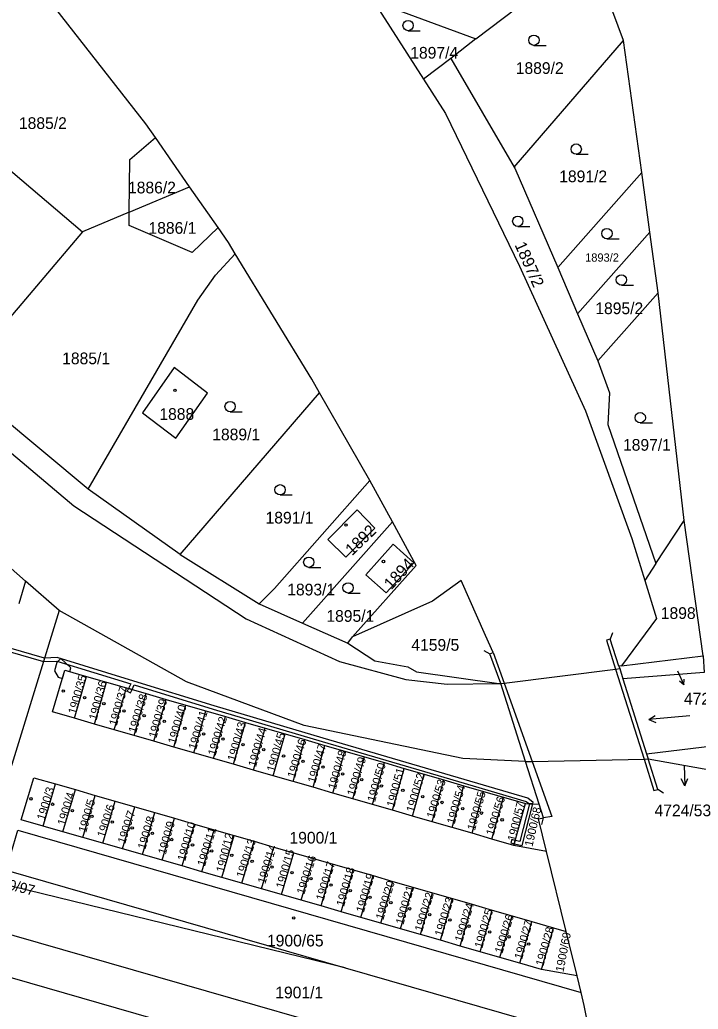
# Model space of a CAD drawing. Extents: x -756746 to -753363, y -1166406 to -1161727.
# Drawn here: x -755135.8 to -755037.3, y -1164967.1 to -1164823.5 of the extents above; entities that cross this region are included whole.
import ezdxf

# ---------------------------------------------------------------- set-up
doc = ezdxf.new("R2010")
doc.units = 0
for name, color, linetype in [('Hranice parcel', 7, 'Continuous'), ('Parcelní čísla', 7, 'Continuous'), ('Pop  PČ popisy', 7, 'Continuous'), ('Vnitřní kresba', 7, 'Continuous'), ('Věcná břemena k části', 7, 'Continuous'), ('Značky budov', 7, 'Continuous'), ('Značky kultur', 7, 'Continuous')]:
    doc.layers.add(name, color=color, linetype=linetype)

msp = doc.modelspace()

# ---------------------------------------------------------------- linework, layer by layer
at = {"layer": 'Hranice parcel'}
for p, q in [((-755069.57, -1164826.25), (-755052.88, -1164813.62)), ((-755048.13, -1164826.5), (-755052.88, -1164813.62)), ((-755084.44, -1164820.77), (-755069.57, -1164826.25)), ((-755084.44, -1164820.77), (-755077.16, -1164832.1)), ((-755069.57, -1164826.25), (-755073.22, -1164829.1)), ((-755063.98, -1164844.88), (-755048.13, -1164826.5)), ((-755045.48, -1164845.65), (-755048.13, -1164826.5)), ((-755073.22, -1164829.1), (-755077.16, -1164832.1)), ((-755073.22, -1164829.1), (-755063.98, -1164844.88)), ((-755077.16, -1164832.1), (-755073.95, -1164837.08)), ((-755111.12, -1164847.73), (-755116.09, -1164840.6)), ((-755057.68, -1164859.47), (-755045.48, -1164845.65)), ((-755044.28, -1164854.33), (-755045.48, -1164845.65)), ((-755119.89, -1164851.43), (-755111.12, -1164847.73)), ((-755106.99, -1164853.67), (-755111.12, -1164847.73)), ((-755119.89, -1164851.43), (-755126.69, -1164854.3)), ((-755126.69, -1164854.3), (-755144.95, -1164875.7)), ((-755054.8, -1164866.16), (-755044.28, -1164854.33)), ((-755043.07, -1164863.11), (-755044.28, -1164854.33)), ((-755057.68, -1164859.47), (-755054.8, -1164866.16)), ((-755051.87, -1164873.02), (-755043.07, -1164863.11)), ((-755039.34, -1164896.17), (-755043.07, -1164863.11)), ((-755054.8, -1164866.16), (-755051.87, -1164873.02)), ((-755125.85, -1164891.66), (-755144.95, -1164875.7)), ((-755112.52, -1164901.15), (-755092.25, -1164877.65)), ((-755084.96, -1164890.38), (-755092.25, -1164877.65)), ((-755081.66, -1164896.36), (-755084.96, -1164890.38)), ((-755112.52, -1164901.15), (-755125.85, -1164891.66)), ((-755094.75, -1164911.09), (-755081.66, -1164896.36)), ((-755043.45, -1164902.44), (-755039.34, -1164896.17)), ((-755036.55, -1164915.83), (-755039.34, -1164896.17)), ((-755112.52, -1164901.15), (-755101.03, -1164908.31)), ((-755043.45, -1164902.44), (-755045.05, -1164904.89)), ((-755134.94, -1164904.99), (-755135.91, -1164908.29)), ((-755130.08, -1164909.27), (-755134.94, -1164904.99)), ((-755101.03, -1164908.31), (-755094.75, -1164911.09)), ((-755130.08, -1164909.27), (-755141.36, -1164945.93)), ((-755094.75, -1164911.09), (-755088.17, -1164914.01)), ((-755088.17, -1164914.01), (-755087.46, -1164913.07)), ((-755048.4, -1164917.29), (-755036.55, -1164915.83)), ((-755048.68, -1164917.68), (-755048.2, -1164919.19)), ((-755127.85, -1164924.9), (-755126.08, -1164918.83)), ((-755126.08, -1164918.83), (-755123.2, -1164919.66)), ((-755124.96, -1164925.74), (-755123.2, -1164919.66)), ((-755123.2, -1164919.66), (-755120.31, -1164920.5)), ((-755066.23, -1164919.84), (-755065.92, -1164919.88)), ((-755062.36, -1164931.16), (-755065.92, -1164919.88)), ((-755048.2, -1164919.19), (-755044.78, -1164930.05)), ((-755122.07, -1164926.57), (-755120.31, -1164920.5)), ((-755120.31, -1164920.5), (-755117.43, -1164921.33)), ((-755119.18, -1164927.41), (-755117.43, -1164921.33)), ((-755117.43, -1164921.33), (-755114.55, -1164922.17)), ((-755116.3, -1164928.24), (-755114.55, -1164922.17)), ((-755114.55, -1164922.17), (-755111.67, -1164923)), ((-755113.41, -1164929.08), (-755111.67, -1164923)), ((-755111.67, -1164923), (-755108.79, -1164923.84)), ((-755110.53, -1164929.91), (-755108.79, -1164923.84)), ((-755108.79, -1164923.84), (-755105.91, -1164924.67)), ((-755124.96, -1164925.74), (-755127.85, -1164924.9)), ((-755122.07, -1164926.57), (-755124.96, -1164925.74)), ((-755107.64, -1164930.75), (-755105.91, -1164924.67)), ((-755105.91, -1164924.67), (-755103.03, -1164925.51)), ((-755104.76, -1164931.59), (-755103.03, -1164925.51)), ((-755103.03, -1164925.51), (-755100.14, -1164926.34)), ((-755119.18, -1164927.41), (-755122.07, -1164926.57)), ((-755101.87, -1164932.42), (-755100.14, -1164926.34)), ((-755100.14, -1164926.34), (-755097.26, -1164927.17)), ((-755098.98, -1164933.26), (-755097.26, -1164927.17)), ((-755097.26, -1164927.17), (-755094.38, -1164928.01)), ((-755116.3, -1164928.24), (-755119.18, -1164927.41)), ((-755113.41, -1164929.08), (-755116.3, -1164928.24)), ((-755096.09, -1164934.09), (-755094.38, -1164928.01)), ((-755094.38, -1164928.01), (-755091.49, -1164928.85)), ((-755110.53, -1164929.91), (-755113.41, -1164929.08)), ((-755107.64, -1164930.75), (-755110.53, -1164929.91)), ((-755093.21, -1164934.93), (-755091.49, -1164928.85)), ((-755091.49, -1164928.85), (-755088.61, -1164929.68)), ((-755090.32, -1164935.76), (-755088.61, -1164929.68)), ((-755088.61, -1164929.68), (-755085.73, -1164930.52)), ((-755044.78, -1164930.05), (-755034.81, -1164928.87)), ((-755044.78, -1164930.05), (-755044.55, -1164930.79)), ((-755104.76, -1164931.59), (-755107.64, -1164930.75)), ((-755101.87, -1164932.42), (-755104.76, -1164931.59)), ((-755087.44, -1164936.6), (-755085.73, -1164930.52)), ((-755085.73, -1164930.52), (-755082.84, -1164931.35)), ((-755084.55, -1164937.44), (-755082.84, -1164931.35)), ((-755082.84, -1164931.35), (-755079.96, -1164932.18)), ((-755060.36, -1164937.37), (-755062.36, -1164931.16)), ((-755098.98, -1164933.26), (-755101.87, -1164932.42)), ((-755081.67, -1164938.27), (-755079.96, -1164932.18)), ((-755079.96, -1164932.18), (-755077.08, -1164933.02)), ((-755078.77, -1164939.11), (-755077.08, -1164933.02)), ((-755077.08, -1164933.02), (-755074.2, -1164933.85)), ((-755132.4, -1164940.55), (-755130.6, -1164934.44)), ((-755130.6, -1164934.44), (-755127.72, -1164935.27)), ((-755096.09, -1164934.09), (-755098.98, -1164933.26)), ((-755093.21, -1164934.93), (-755096.09, -1164934.09)), ((-755075.89, -1164939.94), (-755074.2, -1164933.85)), ((-755074.2, -1164933.85), (-755071.32, -1164934.69)), ((-755129.52, -1164941.38), (-755127.72, -1164935.27)), ((-755127.72, -1164935.27), (-755124.83, -1164936.11)), ((-755090.32, -1164935.76), (-755093.21, -1164934.93)), ((-755087.44, -1164936.6), (-755090.32, -1164935.76)), ((-755073, -1164940.78), (-755071.32, -1164934.69)), ((-755071.32, -1164934.69), (-755068.44, -1164935.52)), ((-755070.12, -1164941.61), (-755068.44, -1164935.52)), ((-755068.44, -1164935.52), (-755065.56, -1164936.36)), ((-755126.63, -1164942.21), (-755124.83, -1164936.11)), ((-755124.83, -1164936.11), (-755121.95, -1164936.94)), ((-755123.75, -1164943.03), (-755121.95, -1164936.94)), ((-755121.95, -1164936.94), (-755119.07, -1164937.77)), ((-755084.55, -1164937.44), (-755087.44, -1164936.6)), ((-755081.67, -1164938.27), (-755084.55, -1164937.44)), ((-755067.24, -1164942.45), (-755065.56, -1164936.36)), ((-755065.56, -1164936.36), (-755062.38, -1164937.28)), ((-755064.06, -1164943.37), (-755062.38, -1164937.28)), ((-755062.38, -1164937.28), (-755060.36, -1164937.37)), ((-755120.87, -1164943.86), (-755119.07, -1164937.77)), ((-755119.07, -1164937.77), (-755116.19, -1164938.6)), ((-755117.98, -1164944.69), (-755116.19, -1164938.6)), ((-755116.19, -1164938.6), (-755113.3, -1164939.43)), ((-755078.77, -1164939.11), (-755081.67, -1164938.27)), ((-755115.1, -1164945.52), (-755113.3, -1164939.43)), ((-755113.3, -1164939.43), (-755110.42, -1164940.27)), ((-755112.21, -1164946.35), (-755110.42, -1164940.27)), ((-755110.42, -1164940.27), (-755107.54, -1164941.1)), ((-755075.89, -1164939.94), (-755078.77, -1164939.11)), ((-755073, -1164940.78), (-755075.89, -1164939.94)), ((-755129.52, -1164941.38), (-755132.4, -1164940.55)), ((-755126.63, -1164942.21), (-755129.52, -1164941.38)), ((-755109.33, -1164947.18), (-755107.54, -1164941.1)), ((-755107.54, -1164941.1), (-755104.66, -1164941.93)), ((-755070.12, -1164941.61), (-755073, -1164940.78)), ((-755067.24, -1164942.45), (-755070.12, -1164941.61)), ((-755123.75, -1164943.03), (-755126.63, -1164942.21)), ((-755120.87, -1164943.86), (-755123.75, -1164943.03)), ((-755106.44, -1164948.01), (-755104.66, -1164941.93)), ((-755104.66, -1164941.93), (-755101.77, -1164942.76)), ((-755103.56, -1164948.84), (-755101.77, -1164942.76)), ((-755101.77, -1164942.76), (-755098.89, -1164943.6)), ((-755064.06, -1164943.37), (-755067.24, -1164942.45)), ((-755117.98, -1164944.69), (-755120.87, -1164943.86)), ((-755100.68, -1164949.67), (-755098.89, -1164943.6)), ((-755098.89, -1164943.6), (-755096.01, -1164944.43)), ((-755097.79, -1164950.5), (-755096.01, -1164944.43)), ((-755096.01, -1164944.43), (-755093.13, -1164945.26)), ((-755059.3, -1164944.27), (-755064.06, -1164943.37)), ((-755056.47, -1164955.85), (-755059.3, -1164944.27)), ((-755115.1, -1164945.52), (-755117.98, -1164944.69)), ((-755112.21, -1164946.35), (-755115.1, -1164945.52)), ((-755094.91, -1164951.33), (-755093.13, -1164945.26)), ((-755093.13, -1164945.26), (-755090.26, -1164946.09)), ((-755137.78, -1164946.96), (-755088.56, -1164961.12)), ((-755109.33, -1164947.18), (-755112.21, -1164946.35)), ((-755106.44, -1164948.01), (-755109.33, -1164947.18)), ((-755092.03, -1164952.16), (-755090.26, -1164946.09)), ((-755090.26, -1164946.09), (-755087.37, -1164946.92)), ((-755089.14, -1164952.99), (-755087.37, -1164946.92)), ((-755087.37, -1164946.92), (-755084.49, -1164947.75)), ((-755088.56, -1164961.12), (-755142.02, -1164948.09)), ((-755103.56, -1164948.84), (-755106.44, -1164948.01)), ((-755100.68, -1164949.67), (-755103.56, -1164948.84)), ((-755086.26, -1164953.82), (-755084.49, -1164947.75)), ((-755084.49, -1164947.75), (-755081.61, -1164948.59)), ((-755083.38, -1164954.65), (-755081.61, -1164948.59)), ((-755081.61, -1164948.59), (-755078.73, -1164949.42)), ((-755097.79, -1164950.5), (-755100.68, -1164949.67)), ((-755080.49, -1164955.48), (-755078.73, -1164949.42)), ((-755078.73, -1164949.42), (-755075.84, -1164950.25)), ((-755077.6, -1164956.31), (-755075.84, -1164950.25)), ((-755075.84, -1164950.25), (-755072.96, -1164951.08)), ((-755094.91, -1164951.33), (-755097.79, -1164950.5)), ((-755092.03, -1164952.16), (-755094.91, -1164951.33)), ((-755074.72, -1164957.14), (-755072.96, -1164951.08)), ((-755072.96, -1164951.08), (-755070.08, -1164951.91)), ((-755089.14, -1164952.99), (-755092.03, -1164952.16)), ((-755086.26, -1164953.82), (-755089.14, -1164952.99)), ((-755071.84, -1164957.97), (-755070.08, -1164951.91)), ((-755070.08, -1164951.91), (-755067.2, -1164952.75)), ((-755068.95, -1164958.8), (-755067.2, -1164952.75)), ((-755067.2, -1164952.75), (-755064.31, -1164953.58)), ((-755083.38, -1164954.65), (-755086.26, -1164953.82)), ((-755080.49, -1164955.48), (-755083.38, -1164954.65)), ((-755066.07, -1164959.63), (-755064.31, -1164953.58)), ((-755064.31, -1164953.58), (-755061.43, -1164954.41)), ((-755063.19, -1164960.46), (-755061.43, -1164954.41)), ((-755061.43, -1164954.41), (-755058.27, -1164955.32)), ((-755077.6, -1164956.31), (-755080.49, -1164955.48)), ((-755060.01, -1164961.37), (-755058.27, -1164955.32)), ((-755058.27, -1164955.32), (-755056.47, -1164955.85)), ((-755054.87, -1164962.32), (-755056.47, -1164955.85)), ((-755074.72, -1164957.14), (-755077.6, -1164956.31)), ((-755071.84, -1164957.97), (-755074.72, -1164957.14)), ((-755068.95, -1164958.8), (-755071.84, -1164957.97)), ((-755066.07, -1164959.63), (-755068.95, -1164958.8)), ((-755063.19, -1164960.46), (-755066.07, -1164959.63)), ((-755088.56, -1164961.12), (-755053.88, -1164971.09)), ((-755060.01, -1164961.37), (-755063.19, -1164960.46)), ((-755054.87, -1164962.32), (-755060.01, -1164961.37)), ((-755054.29, -1164964.71), (-755054.87, -1164962.32))]:
    msp.add_line(p, q, dxfattribs=at)
for points in [[(-755116.09, -1164840.6), (-755117.49, -1164838.58), (-755131.44, -1164820.78), (-755138.1, -1164813.1), (-755137.5, -1164812.52), (-755137.74, -1164812.25)], [(-755134.94, -1164904.99), (-755179.12, -1164866), (-755211.8, -1164838.76), (-755233.7, -1164816.4)], [(-755208.84, -1164825.74), (-755127.96, -1164894.05), (-755102.91, -1164910.48), (-755089.38, -1164916.68), (-755079.72, -1164919.29), (-755073.75, -1164919.95), (-755066.23, -1164919.84)], [(-755073.95, -1164837.08), (-755063.22, -1164859.24), (-755053.65, -1164880.28), (-755046.94, -1164898.78), (-755045.05, -1164904.89)], [(-755119.89, -1164851.43), (-755119.81, -1164843.78), (-755116.09, -1164840.6)], [(-755156.36, -1164865.96), (-755138.1, -1164844.57), (-755126.69, -1164854.3)], [(-755063.98, -1164844.88), (-755063.89, -1164845.04), (-755057.68, -1164859.47)], [(-755106.99, -1164853.67), (-755110.74, -1164857.28), (-755119.9, -1164853.36), (-755119.89, -1164851.43)], [(-755104.5, -1164857.45), (-755105.5, -1164855.81), (-755106.99, -1164853.67)], [(-755125.85, -1164891.66), (-755109.94, -1164864.22), (-755107.38, -1164860.57), (-755104.5, -1164857.45)], [(-755092.25, -1164877.65), (-755093.37, -1164875.69), (-755104.5, -1164857.45)], [(-755108.53, -1164877.71), (-755113.36, -1164873.99), (-755117.96, -1164880.55), (-755113.14, -1164884.22), (-755108.53, -1164877.71)], [(-755051.87, -1164873.02), (-755050.17, -1164877.64), (-755050.41, -1164882.26), (-755043.45, -1164902.44)], [(-755101.03, -1164908.31), (-755098.79, -1164906.04), (-755084.96, -1164890.38)], [(-755086.81, -1164894.63), (-755091.04, -1164898.96), (-755088.42, -1164901.52), (-755084.23, -1164897.32), (-755086.81, -1164894.63)], [(-755087.46, -1164913.07), (-755078.24, -1164902.7), (-755081.66, -1164896.36)], [(-755078.57, -1164902.35), (-755081.57, -1164899.62), (-755085.55, -1164904.08), (-755082.59, -1164906.69), (-755078.57, -1164902.35)], [(-755065.92, -1164919.88), (-755067.54, -1164915.54), (-755067.04, -1164915.36), (-755068.17, -1164912.87), (-755071.7, -1164904.92), (-755075.86, -1164907.88), (-755087.46, -1164913.07)], [(-755045.05, -1164904.89), (-755043.35, -1164910.4), (-755048.4, -1164917.29)], [(-755062.36, -1164931.16), (-755071.44, -1164930.76), (-755094.5, -1164925.95), (-755111.6, -1164919.62), (-755130.08, -1164909.27)], [(-755088.17, -1164914.01), (-755084.22, -1164916.57), (-755079.43, -1164917.46), (-755078.18, -1164918.17), (-755066.23, -1164919.84)], [(-755036.55, -1164915.83), (-755036.41, -1164918.26), (-755048.2, -1164919.19)], [(-755048.4, -1164917.29), (-755048.79, -1164917.34), (-755048.68, -1164917.68)], [(-755127.85, -1164924.9), (-755131.02, -1164923.98), (-755129.25, -1164917.91), (-755126.08, -1164918.83)], [(-755044.55, -1164930.79), (-755035.08, -1164932.5), (-755033.26, -1164940.08)], [(-755132.4, -1164940.55), (-755135.57, -1164939.63), (-755133.77, -1164933.53), (-755130.6, -1164934.44)], [(-755059.3, -1164944.27), (-755060.45, -1164939.5), (-755059.76, -1164939.38), (-755060.36, -1164937.37)], [(-755137.78, -1164946.96), (-755136.08, -1164941.17), (-755054.29, -1164964.71)], [(-755140.25, -1164955.42), (-755056.4, -1164979.54), (-755058.13, -1164985.32), (-755141.94, -1164961.18), (-755140.25, -1164955.42)], [(-755053.33, -1164969.26), (-755053.82, -1164966.62), (-755054.29, -1164964.71)]]:
    msp.add_lwpolyline(points, dxfattribs=at)
at = {"layer": 'Pop  PČ popisy'}
for p, q in [((-755040.31, -1164918), (-755039.35, -1164920.07)), ((-755039.35, -1164920.07), (-755040.01, -1164919.54)), ((-755039.35, -1164920.07), (-755039.32, -1164919.22)), ((-755039.34, -1164931.69), (-755039.23, -1164934.69)), ((-755039.23, -1164934.69), (-755039.77, -1164933.71)), ((-755039.23, -1164934.69), (-755038.77, -1164933.67))]:
    msp.add_line(p, q, dxfattribs=at)
at = {"layer": 'Vnitřní kresba'}
for p, q in [((-755049.71, -1164912.5), (-755050.07, -1164913.43)), ((-755050.07, -1164913.43), (-755050.6, -1164913.57)), ((-755050.6, -1164913.57), (-755049.28, -1164917.76)), ((-755048.79, -1164917.34), (-755050.07, -1164913.43)), ((-755068.43, -1164915.08), (-755067.54, -1164915.54)), ((-755067.04, -1164915.36), (-755065.44, -1164919.82)), ((-755065.44, -1164919.82), (-755049.28, -1164917.76)), ((-755049.28, -1164917.76), (-755048.68, -1164917.68)), ((-755049.28, -1164917.76), (-755045.15, -1164930.82)), ((-755065.92, -1164919.88), (-755065.44, -1164919.82)), ((-755065.44, -1164919.82), (-755061.37, -1164931.2)), ((-755062.36, -1164931.16), (-755061.37, -1164931.2)), ((-755061.37, -1164931.2), (-755045.15, -1164930.82)), ((-755061.37, -1164931.2), (-755058.52, -1164939.16)), ((-755045.15, -1164930.82), (-755044.55, -1164930.79)), ((-755045.15, -1164930.82), (-755043.7, -1164935.41)), ((-755043.13, -1164935.23), (-755044.55, -1164930.79)), ((-755043.7, -1164935.41), (-755043.13, -1164935.23)), ((-755042.31, -1164935.8), (-755043.13, -1164935.23)), ((-755060, -1164940.35), (-755059.76, -1164939.38)), ((-755058.52, -1164939.16), (-755059.76, -1164939.38))]:
    msp.add_line(p, q, dxfattribs=at)
at = {"layer": 'Věcná břemena k části'}
for points in [[(-755061.78, -1164937.31), (-755061.27, -1164937.33), (-755061.22, -1164937.12), (-755062.03, -1164936.52), (-755074.09, -1164932.97), (-755091.75, -1164927.79), (-755107.58, -1164923.08), (-755119.23, -1164919.5), (-755130.35, -1164916.09), (-755132.21, -1164916.18), (-755137.36, -1164914.69), (-755137.76, -1164914.57), (-755137.9, -1164915.05), (-755137.5, -1164915.17), (-755132.35, -1164916.65), (-755130.41, -1164916.59), (-755119.65, -1164919.89), (-755119.98, -1164920.6), (-755119.49, -1164920.74), (-755119.16, -1164920.04), (-755107.72, -1164923.56), (-755091.89, -1164928.27), (-755074.23, -1164933.45), (-755062.25, -1164936.98)], [(-755129.6, -1164919.11), (-755129.25, -1164917.91), (-755128.53, -1164918.12), (-755128.36, -1164917.56), (-755129.84, -1164916.21), (-755130.4, -1164916.82), (-755130.74, -1164918.03), (-755130.2, -1164918.94)], [(-755119.49, -1164920.74), (-755119.98, -1164920.6), (-755120.18, -1164920.99), (-755119.72, -1164921.21)], [(-755061.27, -1164937.33), (-755061.78, -1164937.31), (-755063.2, -1164942.79), (-755063.86, -1164942.64), (-755063.99, -1164943.12), (-755062.84, -1164943.37)], [(-755064.34, -1164942.51), (-755064.47, -1164942.99), (-755063.99, -1164943.12), (-755063.86, -1164942.64)]]:
    msp.add_lwpolyline(points, close=True, dxfattribs=at)
at = {"layer": 'Značky budov'}
for centre in [(-755113.25, -1164877.3), (-755088.41, -1164896.86), (-755082.98, -1164902.14), (-755129.47, -1164920.95), (-755126.38, -1164921.91), (-755123.58, -1164922.8), (-755120.67, -1164923.84), (-755117.73, -1164924.52), (-755114.8, -1164925.34), (-755111.82, -1164926.36), (-755109.09, -1164927.18), (-755106.29, -1164927.93), (-755103.36, -1164928.75), (-755100.36, -1164929.48), (-755097.49, -1164930.37), (-755094.66, -1164931.16), (-755091.77, -1164931.98), (-755088.91, -1164932.98), (-755086.13, -1164933.82), (-755083.27, -1164934.75), (-755080.17, -1164935.38), (-755134.17, -1164936.6), (-755131.03, -1164937.38), (-755077.28, -1164936.29), (-755074.48, -1164937.13), (-755128.14, -1164938.31), (-755071.48, -1164938.04), (-755068.75, -1164938.68), (-755125.32, -1164939.15), (-755122.36, -1164939.97), (-755065.75, -1164939.65), (-755119.47, -1164940.82), (-755116.54, -1164941.62), (-755113.72, -1164942.51), (-755110.71, -1164943.3), (-755107.92, -1164944.17), (-755105, -1164944.82), (-755102.05, -1164945.68), (-755099.16, -1164946.5), (-755096.25, -1164947.34), (-755093.51, -1164948.19), (-755090.59, -1164949.12), (-755087.8, -1164949.94), (-755084.93, -1164950.89), (-755081.91, -1164951.66), (-755079.16, -1164952.57), (-755096.01, -1164953.9), (-755076.27, -1164953.43), (-755073.34, -1164954.18), (-755070.55, -1164955.09), (-755067.55, -1164955.93), (-755064.75, -1164956.64), (-755061.88, -1164957.69)]:
    msp.add_circle(centre, 0.175, dxfattribs=at)
at = {"layer": 'Značky kultur'}
for p, q in [((-755079.4, -1164825.07), (-755077.65, -1164825.07)), ((-755061.13, -1164827.2), (-755059.38, -1164827.2)), ((-755054.99, -1164843.01), (-755053.24, -1164843.01)), ((-755063.48, -1164853.5), (-755061.73, -1164853.5)), ((-755050.53, -1164855.29), (-755048.78, -1164855.29)), ((-755048.44, -1164862.01), (-755046.69, -1164862.01)), ((-755105.24, -1164880.4), (-755103.49, -1164880.4)), ((-755045.69, -1164882.01), (-755043.94, -1164882.01)), ((-755098, -1164892.48), (-755096.25, -1164892.48)), ((-755093.82, -1164903), (-755092.07, -1164903)), ((-755088.12, -1164906.72), (-755086.37, -1164906.72)), ((-755044.46, -1164925.09), (-755043.53, -1164924.51)), ((-755038.48, -1164924.57), (-755044.46, -1164925.09)), ((-755044.46, -1164925.09), (-755043.44, -1164925.51))]:
    msp.add_line(p, q, dxfattribs=at)
for centre in [(-755079.4, -1164824.32), (-755061.13, -1164826.45), (-755054.99, -1164842.26), (-755063.48, -1164852.75), (-755050.53, -1164854.54), (-755048.44, -1164861.26), (-755105.24, -1164879.65), (-755045.69, -1164881.26), (-755098, -1164891.73), (-755093.82, -1164902.25), (-755088.12, -1164905.97)]:
    msp.add_circle(centre, 0.75, dxfattribs=at)

# ---------------------------------------------------------------- texts
at = {"layer": 'Parcelní čísla'}
for s, height, p in [('1897/4', 1.7, (-755079.09, -1164829.13)), ('1889/2', 1.7, (-755063.77, -1164831.35)), ('1885/2', 1.7, (-755135.91, -1164839.34)), ('1891/2', 1.7, (-755057.46, -1164847.07)), ('1886/2', 1.7, (-755120.07, -1164848.7)), ('1886/1', 1.7, (-755117.1, -1164854.56)), ('1893/2', 1.2, (-755053.7, -1164858.61)), ('1895/2', 1.7, (-755052.22, -1164866.23)), ('1885/1', 1.7, (-755129.63, -1164873.5)), ('1888', 1.7, (-755115.52, -1164881.58)), ('1889/1', 1.7, (-755107.84, -1164884.55)), ('1897/1', 1.7, (-755048.2, -1164886.06)), ('1891/1', 1.7, (-755100.1, -1164896.63)), ('1893/1', 1.7, (-755096.95, -1164907.07)), ('1895/1', 1.7, (-755091.27, -1164910.9)), ('1898', 1.7, (-755042.71, -1164910.48)), ('4159/5', 1.7, (-755078.93, -1164915.1)), ('4724/54', 1.7, (-755039.35, -1164922.91)), ('4724/53', 1.7, (-755043.62, -1164939.13)), ('1900/1', 1.7, (-755096.63, -1164943.1)), ('1900/65', 1.7, (-755099.89, -1164958.03)), ('1901/1', 1.7, (-755098.69, -1164965.57))]:
    msp.add_text(s, height=height, dxfattribs=at).set_placement(p)
for s, height, rotation, p in [('1897/2', 1.7, 294, (-755063.97, -1164856.17)), ('1892', 1.7, 44, (-755087.53, -1164901.37)), ('1894', 1.7, 47, (-755081.85, -1164906.34)), ('1900/35', 1.2, 74, (-755127.65, -1164924.4)), ('1900/36', 1.2, 75, (-755124.63, -1164925.26)), ('1900/37', 1.2, 74, (-755121.71, -1164926.08)), ('1900/38', 1.2, 73, (-755118.9, -1164927.14)), ('1900/39', 1.2, 74, (-755115.96, -1164927.86)), ('1900/40', 1.2, 74, (-755113.16, -1164928.72)), ('1900/41', 1.2, 73, (-755110.19, -1164929.54)), ('1900/42', 1.2, 73, (-755107.37, -1164930.43)), ('1900/43', 1.2, 74, (-755104.52, -1164931.22)), ('1900/44', 1.2, 74, (-755101.5, -1164932.05)), ('1900/45', 1.2, 74, (-755098.81, -1164932.78)), ('1900/46', 1.2, 73, (-755095.84, -1164933.67)), ('1900/47', 1.2, 74, (-755092.87, -1164934.4)), ('1900/48', 1.2, 74, (-755089.91, -1164935.32)), ('1900/49', 1.2, 73, (-755087.17, -1164936.28)), ('1900/50', 1.2, 74, (-755084.22, -1164937.15)), ('1900/51', 1.2, 75, (-755081.4, -1164937.89)), ('1900/52', 1.2, 74, (-755078.55, -1164938.64)), ('1900/53', 1.2, 73, (-755075.61, -1164939.53)), ('1900/3', 1.2, 73, (-755132.2, -1164939.8)), ('1900/4', 1.2, 73, (-755129.22, -1164940.57)), ('1900/54', 1.2, 74, (-755072.66, -1164940.36)), ('1900/55', 1.2, 74, (-755069.71, -1164941.28)), ('1900/5', 1.2, 74, (-755126.16, -1164941.59)), ('1900/6', 1.2, 72, (-755123.47, -1164942.31)), ('1900/56', 1.2, 73, (-755066.99, -1164942.03)), ('1900/57', 1.2, 76, (-755063.84, -1164942.84)), ('1900/7', 1.2, 72, (-755120.49, -1164943.21)), ('1900/68', 1.2, 77, (-755061.35, -1164943.61)), ('1900/8', 1.2, 73, (-755117.57, -1164944.03)), ('1900/9', 1.2, 74, (-755114.6, -1164944.77)), ('1900/10', 1.2, 74, (-755111.78, -1164945.73)), ('1900/11', 1.2, 73, (-755108.91, -1164946.49)), ('1900/12', 1.2, 76, (-755106.14, -1164947.36)), ('1900/13', 1.2, 72, (-755103.26, -1164948.17)), ('1900/14', 1.2, 73, (-755100.15, -1164949.03)), ('1900/15', 1.2, 74, (-755097.48, -1164949.72)), ('1900/16', 1.2, 72, (-755094.49, -1164950.57)), ('1900/17', 1.2, 73, (-755091.68, -1164951.48)), ('1900/18', 1.2, 74, (-755088.71, -1164952.31)), ('1900/19', 1.2, 74, (-755085.84, -1164953.2)), ('1900/97', 1.5, 346, (-755140.84, -1164948.92)), ('1900/20', 1.2, 73, (-755083.01, -1164954.26)), ('1900/21', 1.2, 74, (-755080.09, -1164954.95)), ('1900/22', 1.2, 73, (-755077.35, -1164955.96)), ('1900/23', 1.2, 73, (-755074.44, -1164956.66)), ('1900/24', 1.2, 73, (-755071.53, -1164957.48)), ('1900/25', 1.2, 74, (-755068.64, -1164958.38)), ('1900/26', 1.2, 73, (-755065.72, -1164959.14)), ('1900/27', 1.2, 74, (-755062.86, -1164959.99)), ('1900/28', 1.2, 74, (-755059.77, -1164960.97)), ('1900/69', 1.2, 79, (-755056.85, -1164961.81))]:
    msp.add_text(s, height=height, rotation=rotation, dxfattribs=at).set_placement(p)

doc.saveas('drawing.dxf')
